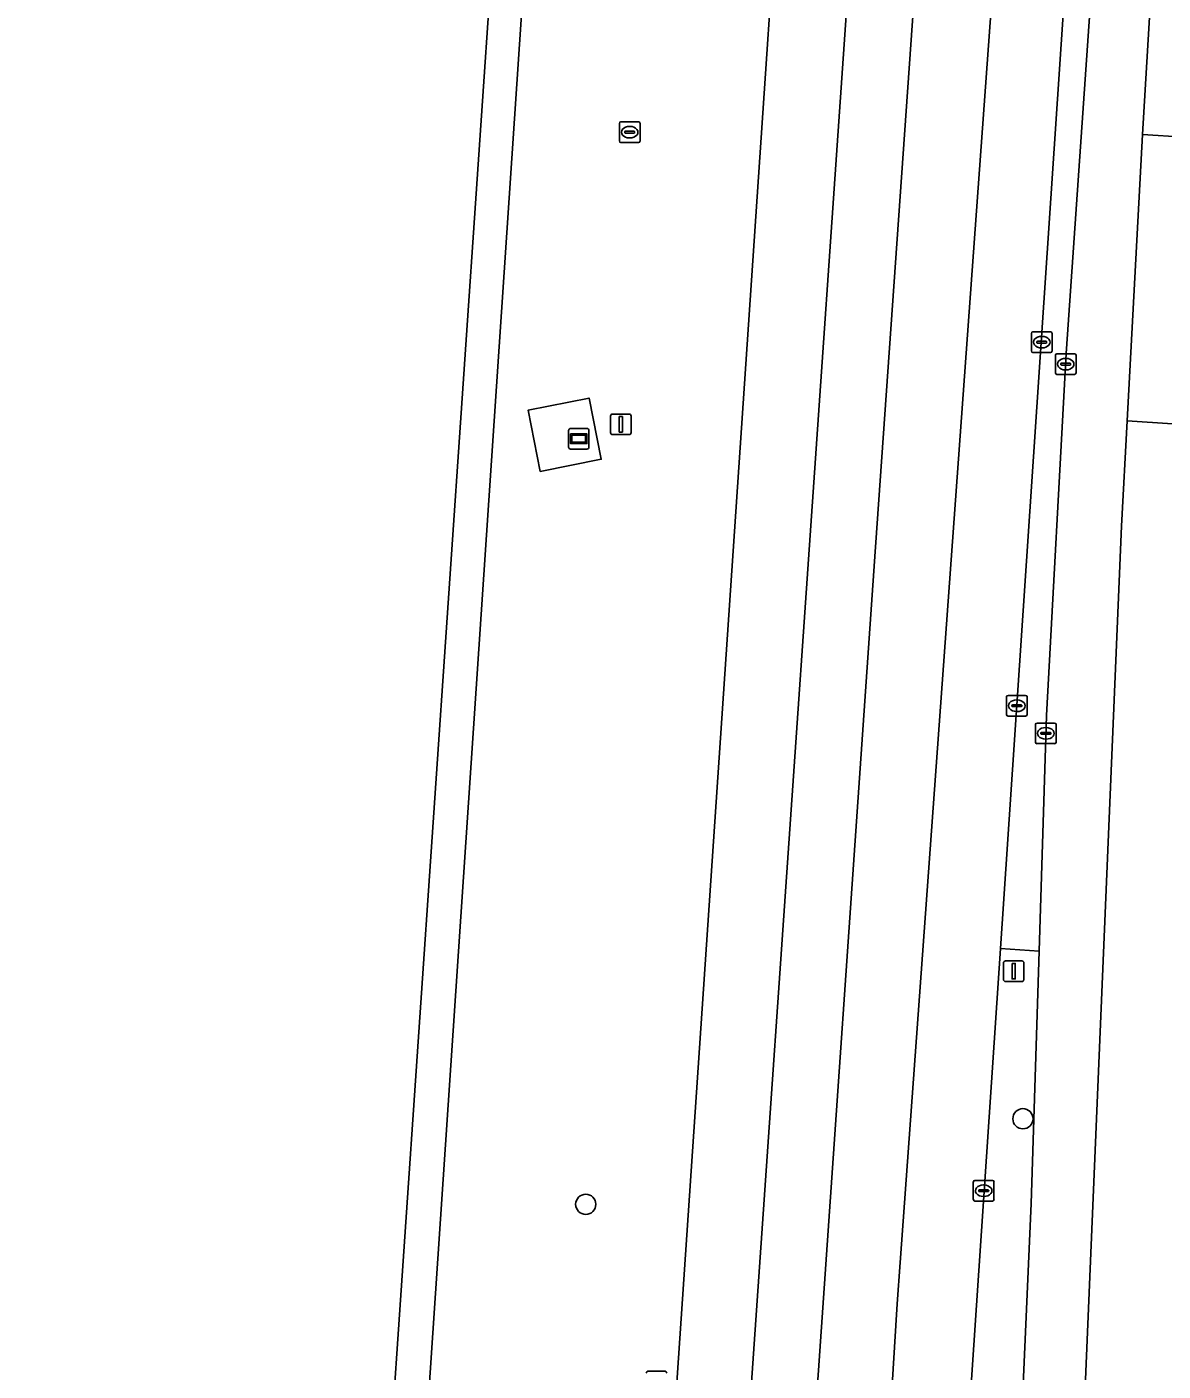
# Model space of a CAD drawing. Extents: x 161848 to 162726, y 385382 to 386521.
# Drawn here: x 161850 to 161905.1, y 385675.6 to 385740.7 of the extents above; entities that cross this region are included whole.
import ezdxf

# ---------------------------------------------------------------- set-up
doc = ezdxf.new("R2010")
doc.units = 0
for name, color, linetype in [('IMGEO_Berm_groen', 7, 'Continuous'), ('IMGEO_Boom', 7, 'Continuous'), ('IMGEO_Fietspad_gesloten', 7, 'Continuous'), ('IMGEO_Kolk', 7, 'Continuous'), ('IMGEO_Lichtmast', 7, 'Continuous'), ('IMGEO_Reclamebord', 7, 'Continuous'), ('IMGEO_Rijbaan_regionaal_gesloten', 7, 'Continuous'), ('IMGEO_Rioolput', 7, 'Continuous'), ('IMGEO_Terreindeel_open', 7, 'Continuous'), ('IMGEO_Verkeersbordpaal', 7, 'Continuous'), ('IMGEO_Verkeerseiland_open', 7, 'Continuous'), ('IMGEO_Voetpad_open', 7, 'Continuous')]:
    doc.layers.add(name, color=color, linetype=linetype)

msp = doc.modelspace()

# ---------------------------------------------------------------- linework, layer by layer
at = {"layer": 'IMGEO_Berm_groen'}
for points in [[(161850.04, 385383.453), (161861.874, 385384.098), (161862.08, 385387.158), (161862.297, 385390.387), (161862.363, 385391.376), (161862.52, 385393.716), (161862.624, 385395.254), (161862.644, 385395.551), (161869.28, 385494.353), (161879.601, 385646.755), (161879.855, 385650.506), (161886.734, 385752.082)], [(161874.574, 385750), (161867.677, 385647.213), (161867.651, 385646.82), (161861.953, 385561.433), (161857.837, 385500), (161855.913, 385471.284), (161851.499, 385405.07), (161850.815, 385394.94), (161850.796, 385394.661), (161850.693, 385393.125), (161850.535, 385390.787), (161850.467, 385389.779), (161850.266, 385386.806), (161850.248, 385386.532), (161850.04, 385383.453)], [(161909.466, 385717), (161909.717, 385721.247), (161907.974, 385721.362), (161903.342, 385721.666), (161903.069, 385716.556), (161900.72, 385661.059), (161899.736, 385645.932), (161897.796, 385616.102)], [(161893.77, 385550.12), (161893.3, 385560.188), (161893.052, 385569.717), (161893.293, 385589.528), (161894.193, 385607.529), (161894.893, 385615.86), (161896.739, 385646.065), (161897.79, 385663.255), (161898.69, 385683.741), (161899.07, 385695.975), (161897.194, 385696.099), (161895.227, 385666.799), (161893.802, 385646.195), (161890.827, 385603.176), (161890.428, 385594.904)]]:
    msp.add_lwpolyline(points, dxfattribs=at)
for points in [[(161924.665, 385734.211), (161906.106, 385735.4), (161904.081, 385735.53), (161903.342, 385721.666), (161907.974, 385721.362), (161908.031, 385722.16), (161923.831, 385721.19)], [(161874.907, 385719.215), (161874.317, 385722.173), (161877.274, 385722.763), (161877.864, 385719.805)]]:
    msp.add_lwpolyline(points, close=True, dxfattribs=at)
at = {"layer": 'IMGEO_Boom'}
for centre in [(161898.289, 385687.85), (161877.111, 385683.704)]:
    msp.add_circle(centre, 0.489, dxfattribs=at)
at = {"layer": 'IMGEO_Fietspad_gesloten'}
msp.add_lwpolyline([(161901.909, 385747.09), (161900.388, 385724.931), (161899.425, 385707.384), (161899.07, 385695.975), (161898.69, 385683.741), (161897.79, 385663.255), (161896.739, 385646.065), (161899.736, 385645.932), (161900.72, 385661.059), (161903.069, 385716.556), (161903.342, 385721.666), (161904.081, 385735.53), (161904.757, 385746.899)], dxfattribs=at)
at = {"layer": 'IMGEO_Kolk'}
for p, q in [((161898.699, 385725.05), (161898.699, 385725.902)), ((161898.774, 385725.976), (161899.626, 385725.976)), ((161899.187, 385725.756), (161899.212, 385725.756)), ((161899.7, 385725.902), (161899.7, 385725.05)), ((161898.958, 385725.47), (161898.958, 385725.482)), ((161899.396, 385725.433), (161898.998, 385725.433)), ((161899.001, 385725.519), (161899.399, 385725.519)), ((161899.21, 385725.196), (161899.185, 385725.196)), ((161899.442, 385725.482), (161899.442, 385725.47)), ((161899.626, 385724.976), (161898.774, 385724.976)), ((161899.86, 385723.985), (161899.86, 385724.837)), ((161899.935, 385724.911), (161900.787, 385724.911)), ((161900.119, 385724.405), (161900.119, 385724.417)), ((161900.557, 385724.368), (161900.159, 385724.368)), ((161900.162, 385724.454), (161900.56, 385724.454)), ((161900.348, 385724.691), (161900.373, 385724.691)), ((161900.603, 385724.417), (161900.603, 385724.405)), ((161900.861, 385724.837), (161900.861, 385723.985)), ((161900.787, 385723.911), (161899.935, 385723.911)), ((161900.371, 385724.131), (161900.346, 385724.131)), ((161897.493, 385707.433), (161897.493, 385708.285)), ((161897.568, 385708.359), (161898.42, 385708.359)), ((161897.981, 385708.139), (161898.006, 385708.139)), ((161898.494, 385708.285), (161898.494, 385707.433)), ((161897.752, 385707.853), (161897.752, 385707.865)), ((161898.19, 385707.816), (161897.792, 385707.816)), ((161897.795, 385707.902), (161898.193, 385707.902)), ((161898.004, 385707.579), (161897.979, 385707.579)), ((161898.236, 385707.865), (161898.236, 385707.853)), ((161898.42, 385707.359), (161897.568, 385707.359)), ((161898.898, 385706.097), (161898.898, 385706.949)), ((161898.973, 385707.023), (161899.825, 385707.023)), ((161899.386, 385706.803), (161899.411, 385706.803)), ((161899.899, 385706.949), (161899.899, 385706.097)), ((161899.157, 385706.517), (161899.157, 385706.529)), ((161899.595, 385706.48), (161899.197, 385706.48)), ((161899.2, 385706.566), (161899.598, 385706.566)), ((161899.409, 385706.243), (161899.384, 385706.243)), ((161899.641, 385706.529), (161899.641, 385706.517)), ((161899.825, 385706.023), (161898.973, 385706.023)), ((161895.886, 385683.937), (161895.886, 385684.789)), ((161895.961, 385684.863), (161896.813, 385684.863)), ((161896.374, 385684.643), (161896.399, 385684.643)), ((161896.887, 385684.789), (161896.887, 385683.937)), ((161896.145, 385684.357), (161896.145, 385684.369)), ((161896.583, 385684.32), (161896.185, 385684.32)), ((161896.188, 385684.406), (161896.586, 385684.406)), ((161896.397, 385684.083), (161896.372, 385684.083)), ((161896.629, 385684.369), (161896.629, 385684.357)), ((161896.813, 385683.863), (161895.961, 385683.863))]:
    msp.add_line(p, q, dxfattribs=at)
for points in [[(161898.699, 385725.05), (161898.699, 385725.902)], [(161898.774, 385725.976), (161899.626, 385725.976)], [(161899.7, 385725.902), (161899.7, 385725.05)], [(161899.626, 385724.976), (161898.774, 385724.976)], [(161899.86, 385723.985), (161899.86, 385724.837)], [(161899.935, 385724.911), (161900.787, 385724.911)], [(161900.861, 385724.837), (161900.861, 385723.985)], [(161900.787, 385723.911), (161899.935, 385723.911)], [(161897.493, 385707.433), (161897.493, 385708.285)], [(161897.568, 385708.359), (161898.42, 385708.359)], [(161898.494, 385708.285), (161898.494, 385707.433)], [(161898.42, 385707.359), (161897.568, 385707.359)], [(161898.898, 385706.097), (161898.898, 385706.949)], [(161898.973, 385707.023), (161899.825, 385707.023)], [(161899.899, 385706.949), (161899.899, 385706.097)], [(161899.825, 385706.023), (161898.973, 385706.023)], [(161895.886, 385683.937), (161895.886, 385684.789)], [(161895.961, 385684.863), (161896.813, 385684.863)], [(161896.887, 385684.789), (161896.887, 385683.937)], [(161896.813, 385683.863), (161895.961, 385683.863)]]:
    msp.add_lwpolyline(points, dxfattribs=at)
for centre, radius, start, end in [((161898.776, 385725.9), 0.0765, 91.55205, 178.44795), ((161898.776, 385725.9), 0.0765, 91.55205, 178.44795), ((161899.624, 385725.9), 0.0765, 1.55205, 88.44795), ((161899.624, 385725.9), 0.0765, 1.55205, 88.44795), ((161898.776, 385725.052), 0.0765, 181.55205, 268.44795), ((161898.776, 385725.052), 0.0765, 181.55205, 268.44795), ((161898.998, 385725.479), 0.0403, 85.87752, 175.75265), ((161898.995, 385725.469), 0.0366, 178.93798, 274.71019), ((161899.399, 385725.476), 0.043, 264.86636, 352.45326), ((161899.403, 385725.481), 0.0386, 1.73085, 96.63898), ((161899.624, 385725.052), 0.0765, 271.55205, 358.44795), ((161899.624, 385725.052), 0.0765, 271.55205, 358.44795), ((161899.937, 385724.835), 0.0765, 91.55205, 178.44795), ((161899.937, 385724.835), 0.0765, 91.55205, 178.44795), ((161900.159, 385724.414), 0.0403, 85.87752, 175.75265), ((161900.156, 385724.404), 0.0366, 178.93798, 274.71019), ((161900.56, 385724.411), 0.043, 264.86636, 352.45326), ((161900.564, 385724.416), 0.0386, 1.73085, 96.63898), ((161900.785, 385724.835), 0.0765, 1.55205, 88.44795), ((161900.785, 385724.835), 0.0765, 1.55205, 88.44795), ((161899.937, 385723.987), 0.0765, 181.55205, 268.44795), ((161899.937, 385723.987), 0.0765, 181.55205, 268.44795), ((161900.785, 385723.987), 0.0765, 271.55205, 358.44795), ((161900.785, 385723.987), 0.0765, 271.55205, 358.44795), ((161897.57, 385708.283), 0.0765, 91.55205, 178.44795), ((161897.57, 385708.283), 0.0765, 91.55205, 178.44795), ((161898.418, 385708.283), 0.0765, 1.55205, 88.44795), ((161898.418, 385708.283), 0.0765, 1.55205, 88.44795), ((161897.57, 385707.435), 0.0765, 181.55205, 268.44795), ((161897.57, 385707.435), 0.0765, 181.55205, 268.44795), ((161897.792, 385707.862), 0.0403, 85.87752, 175.75265), ((161897.789, 385707.852), 0.0366, 178.93798, 274.71019), ((161898.193, 385707.859), 0.043, 264.86636, 352.45326), ((161898.197, 385707.864), 0.0386, 1.73085, 96.63898), ((161898.418, 385707.435), 0.0765, 271.55205, 358.44795), ((161898.418, 385707.435), 0.0765, 271.55205, 358.44795), ((161898.975, 385706.947), 0.0765, 91.55205, 178.44795), ((161898.975, 385706.947), 0.0765, 91.55205, 178.44795), ((161899.823, 385706.947), 0.0765, 1.55205, 88.44795), ((161899.823, 385706.947), 0.0765, 1.55205, 88.44795), ((161899.197, 385706.526), 0.0403, 85.87752, 175.75265), ((161899.194, 385706.516), 0.0366, 178.93798, 274.71019), ((161899.598, 385706.523), 0.043, 264.86636, 352.45326), ((161899.602, 385706.528), 0.0386, 1.73085, 96.63898), ((161898.975, 385706.099), 0.0765, 181.55205, 268.44795), ((161898.975, 385706.099), 0.0765, 181.55205, 268.44795), ((161899.823, 385706.099), 0.0765, 271.55205, 358.44795), ((161899.823, 385706.099), 0.0765, 271.55205, 358.44795), ((161895.963, 385684.787), 0.0765, 91.55205, 178.44795), ((161895.963, 385684.787), 0.0765, 91.55205, 178.44795), ((161896.811, 385684.787), 0.0765, 1.55205, 88.44795), ((161896.811, 385684.787), 0.0765, 1.55205, 88.44795), ((161896.185, 385684.366), 0.0403, 85.87752, 175.75265), ((161896.182, 385684.356), 0.0366, 178.93798, 274.71019), ((161896.586, 385684.363), 0.043, 264.86636, 352.45326), ((161896.59, 385684.368), 0.0386, 1.73085, 96.63898), ((161895.963, 385683.939), 0.0765, 181.55205, 268.44795), ((161895.963, 385683.939), 0.0765, 181.55205, 268.44795), ((161896.811, 385683.939), 0.0765, 271.55205, 358.44795), ((161896.811, 385683.939), 0.0765, 271.55205, 358.44795)]:
    msp.add_arc(centre, radius, start, end, dxfattribs=at)
for centre, major_axis, ratio, start_param, end_param in [((161899.186, 385725.476), (-0.387, 0.002), 0.722429, 4.712389, 7.853982), ((161899.211, 385725.476), (-0.39, 0.002), 0.717154, 1.570796, 4.712389), ((161900.347, 385724.411), (-0.387, 0.002), 0.722429, 4.712389, 7.853982), ((161900.372, 385724.411), (-0.39, 0.002), 0.717154, 1.570796, 4.712389), ((161897.98, 385707.859), (-0.387, 0.002), 0.722429, 4.712389, 7.853982), ((161898.005, 385707.859), (-0.39, 0.002), 0.717154, 1.570796, 4.712389), ((161899.385, 385706.523), (-0.387, 0.002), 0.722429, 4.712389, 7.853982), ((161899.41, 385706.523), (-0.39, 0.002), 0.717154, 1.570796, 4.712389), ((161896.373, 385684.363), (-0.387, 0.002), 0.722429, 4.712389, 7.853982), ((161896.398, 385684.363), (-0.39, 0.002), 0.717154, 1.570796, 4.712389)]:
    msp.add_ellipse(centre, major_axis=major_axis, ratio=ratio, start_param=start_param, end_param=end_param, dxfattribs=at)
at = {"layer": 'IMGEO_Lichtmast'}
for p, q in [((161878.316, 385721.094), (161878.316, 385721.894)), ((161878.316, 385721.894), (161878.316, 385721.094)), ((161878.416, 385721.994), (161879.206, 385721.994)), ((161879.206, 385721.994), (161878.416, 385721.994)), ((161879.306, 385721.894), (161879.306, 385721.094)), ((161879.306, 385721.094), (161879.306, 385721.894)), ((161879.206, 385720.994), (161878.416, 385720.994)), ((161878.416, 385720.994), (161879.206, 385720.994))]:
    msp.add_line(p, q, dxfattribs=at)
msp.add_lwpolyline([(161878.736, 385721.869), (161878.886, 385721.869), (161878.886, 385721.119), (161878.736, 385721.119), (161878.736, 385721.869)], dxfattribs=at)
for centre, start, end in [((161878.416, 385721.894), 90, 180), ((161878.416, 385721.894), 90, 180), ((161879.206, 385721.894), 0, 90), ((161879.206, 385721.894), 360, 90), ((161878.416, 385721.094), 180, 270), ((161878.416, 385721.094), 180, 270), ((161879.206, 385721.094), 270, 0), ((161879.206, 385721.094), 270, 0)]:
    msp.add_arc(centre, 0.1, start, end, dxfattribs=at)
at = {"layer": 'IMGEO_Reclamebord'}
for p, q in [((161876.278, 385720.395), (161876.278, 385721.195)), ((161876.278, 385721.195), (161876.278, 385720.395)), ((161876.378, 385721.295), (161877.168, 385721.295)), ((161877.168, 385721.295), (161876.378, 385721.295)), ((161877.268, 385721.195), (161877.268, 385720.395)), ((161877.268, 385720.395), (161877.268, 385721.195)), ((161877.168, 385720.295), (161876.378, 385720.295)), ((161876.378, 385720.295), (161877.168, 385720.295))]:
    msp.add_line(p, q, dxfattribs=at)
for points in [[(161876.379, 385721.027), (161877.167, 385721.027), (161877.167, 385720.563), (161876.379, 385720.563), (161876.379, 385721.027)], [(161876.444, 385720.962), (161876.444, 385720.628), (161877.102, 385720.628), (161877.102, 385720.962), (161876.444, 385720.962)]]:
    msp.add_lwpolyline(points, dxfattribs=at)
for centre, start, end in [((161876.378, 385721.195), 90, 180), ((161876.378, 385721.195), 90, 180), ((161877.168, 385721.195), 0, 90), ((161877.168, 385721.195), 360, 90), ((161876.378, 385720.395), 180, 270), ((161876.378, 385720.395), 180, 270), ((161877.168, 385720.395), 270, 0), ((161877.168, 385720.395), 270, 0)]:
    msp.add_arc(centre, 0.1, start, end, dxfattribs=at)
at = {"layer": 'IMGEO_Rijbaan_regionaal_gesloten'}
for points in [[(161865.968, 385647.294), (161867.677, 385647.213), (161874.574, 385750), (161874.777, 385752.943), (161874.793, 385753.164), (161874.953, 385755.481), (161873.375, 385755.589), (161866.102, 385649.309)], [(161890.637, 385754.375), (161886.907, 385754.638), (161886.734, 385752.082), (161879.855, 385650.506), (161879.601, 385646.755), (161883.172, 385646.619)], [(161893.858, 385754.148), (161890.637, 385754.375), (161883.172, 385646.619), (161886.367, 385646.496), (161891.109, 385715.089)], [(161897.637, 385753.881), (161893.858, 385754.148), (161891.109, 385715.089), (161886.367, 385646.496), (161890.2, 385646.349), (161892.195, 385678.884)], [(161895.227, 385666.799), (161897.194, 385696.099), (161901.058, 385753.64), (161897.637, 385753.881), (161892.195, 385678.884), (161890.2, 385646.349), (161893.802, 385646.195)]]:
    msp.add_lwpolyline(points, close=True, dxfattribs=at)
at = {"layer": 'IMGEO_Rioolput'}
for p, q in [((161878.814, 385736.148), (161879.666, 385736.148)), ((161878.739, 385735.222), (161878.739, 385736.074)), ((161878.998, 385735.642), (161878.998, 385735.654)), ((161879.436, 385735.605), (161879.038, 385735.605)), ((161879.041, 385735.691), (161879.439, 385735.691)), ((161879.227, 385735.928), (161879.252, 385735.928)), ((161879.482, 385735.654), (161879.482, 385735.642)), ((161879.74, 385736.074), (161879.74, 385735.222)), ((161879.666, 385735.148), (161878.814, 385735.148)), ((161879.25, 385735.368), (161879.225, 385735.368))]:
    msp.add_line(p, q, dxfattribs=at)
for points in [[(161878.814, 385736.148), (161879.666, 385736.148)], [(161878.739, 385735.222), (161878.739, 385736.074)], [(161879.74, 385736.074), (161879.74, 385735.222)], [(161879.666, 385735.148), (161878.814, 385735.148)]]:
    msp.add_lwpolyline(points, dxfattribs=at)
for centre, radius, start, end in [((161878.816, 385736.072), 0.0765, 91.55205, 178.44795), ((161878.816, 385736.072), 0.0765, 91.55205, 178.44795), ((161879.664, 385736.072), 0.0765, 1.55205, 88.44795), ((161879.664, 385736.072), 0.0765, 1.55205, 88.44795), ((161879.038, 385735.651), 0.0403, 85.87752, 175.75265), ((161879.035, 385735.641), 0.0366, 178.93798, 274.71019), ((161879.439, 385735.648), 0.043, 264.86636, 352.45326), ((161879.443, 385735.653), 0.0386, 1.73085, 96.63898), ((161878.816, 385735.224), 0.0765, 181.55205, 268.44795), ((161878.816, 385735.224), 0.0765, 181.55205, 268.44795), ((161879.664, 385735.224), 0.0765, 271.55205, 358.44795), ((161879.664, 385735.224), 0.0765, 271.55205, 358.44795)]:
    msp.add_arc(centre, radius, start, end, dxfattribs=at)
for centre, major_axis, ratio, start_param, end_param in [((161879.226, 385735.648), (-0.387, 0.002), 0.722429, 4.712389, 7.853982), ((161879.251, 385735.648), (-0.39, 0.002), 0.717154, 1.570796, 4.712389)]:
    msp.add_ellipse(centre, major_axis=major_axis, ratio=ratio, start_param=start_param, end_param=end_param, dxfattribs=at)
at = {"layer": 'IMGEO_Terreindeel_open'}
msp.add_lwpolyline([(161874.907, 385719.215), (161877.864, 385719.805), (161877.274, 385722.763), (161874.317, 385722.173)], close=True, dxfattribs=at)
at = {"layer": 'IMGEO_Verkeersbordpaal'}
for p, q in [((161897.347, 385694.6), (161897.347, 385695.4)), ((161897.347, 385695.4), (161897.347, 385694.6)), ((161897.447, 385695.5), (161898.237, 385695.5)), ((161898.237, 385695.5), (161897.447, 385695.5)), ((161898.337, 385695.4), (161898.337, 385694.6)), ((161898.337, 385694.6), (161898.337, 385695.4)), ((161898.237, 385694.5), (161897.447, 385694.5)), ((161897.447, 385694.5), (161898.237, 385694.5)), ((161880.144, 385675.624), (161880.934, 385675.624)), ((161880.934, 385675.624), (161880.144, 385675.624))]:
    msp.add_line(p, q, dxfattribs=at)
msp.add_lwpolyline([(161897.767, 385695.375), (161897.917, 385695.375), (161897.917, 385694.625), (161897.767, 385694.625), (161897.767, 385695.375)], dxfattribs=at)
for centre, start, end in [((161897.447, 385695.4), 90, 180), ((161897.447, 385695.4), 90, 180), ((161898.237, 385695.4), 0, 90), ((161898.237, 385695.4), 360, 90), ((161897.447, 385694.6), 180, 270), ((161897.447, 385694.6), 180, 270), ((161898.237, 385694.6), 270, 0), ((161898.237, 385694.6), 270, 0), ((161880.144, 385675.524), 90, 180), ((161880.144, 385675.524), 90, 180), ((161880.934, 385675.524), 0, 90), ((161880.934, 385675.524), 360, 90)]:
    msp.add_arc(centre, 0.1, start, end, dxfattribs=at)
at = {"layer": 'IMGEO_Verkeerseiland_open'}
msp.add_lwpolyline([(161903.47, 385768.826), (161905.48, 385796.055), (161906.37, 385807.153), (161908.534, 385830.572), (161909.442, 385835.894), (161906.731, 385836.162), (161906.5, 385831.681), (161904.498, 385802.687), (161902.465, 385773.747), (161901.665, 385762.351), (161901.625, 385761.774), (161901.212, 385755.855), (161901.058, 385753.64), (161897.194, 385696.099), (161899.07, 385695.975), (161899.425, 385707.384), (161900.388, 385724.931), (161901.909, 385747.09), (161902.109, 385750), (161902.362, 385753.548), (161902.521, 385755.761), (161902.944, 385761.68), (161902.985, 385762.26)], close=True, dxfattribs=at)
at = {"layer": 'IMGEO_Voetpad_open'}
msp.add_lwpolyline([(161907.425, 385753.191), (161907.595, 385755.397), (161908.051, 385761.317), (161908.096, 385761.907), (161908.591, 385768.327), (161908.997, 385778.473), (161907.152, 385778.61), (161906.391, 385768.539), (161905.902, 385762.059), (161905.858, 385761.473), (161905.41, 385755.554), (161905.244, 385753.345), (161904.991, 385750), (161904.757, 385746.899), (161904.081, 385735.53), (161906.106, 385735.4), (161906.169, 385736.949), (161906.763, 385746.763), (161906.929, 385746.761)], close=True, dxfattribs=at)

doc.saveas('drawing.dxf')
